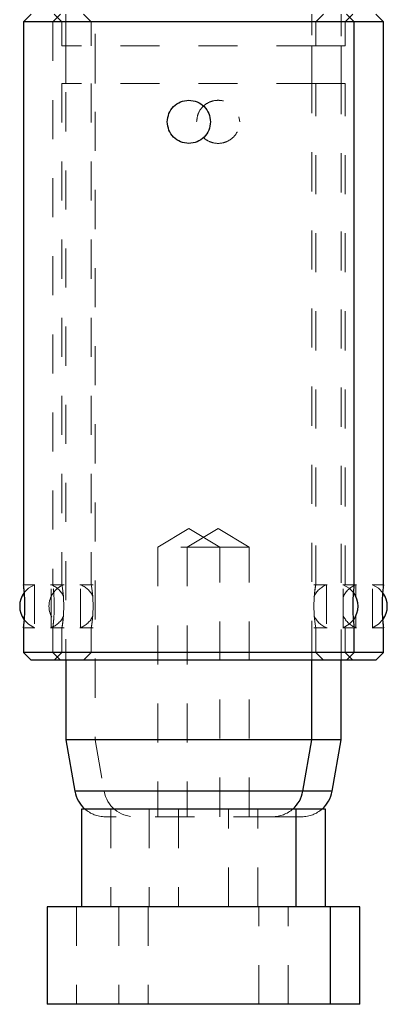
# Model space of a CAD drawing. Header units: inches. Extents: x 1880 to 2363, y -453 to -54.
# Tile 1005 of 1056: x 2207.162 to 2208.103, y -280.08 to -277.559. Entities that reach past the tile are written whole.
import ezdxf

# ---------------------------------------------------------------- set-up
doc = ezdxf.new("R2010")
doc.units = ezdxf.units.IN
doc.header["$LTSCALE"] = 0.5
doc.header["$MEASUREMENT"] = 0
doc.linetypes.add('HIDDEN', pattern=[0.225, 0.15, -0.075])
doc.layers.add('SVE-M-S', color=8, linetype='Continuous')

msp = doc.modelspace()

# ---------------------------------------------------------------- linework, layer by layer
at = {"layer": 'SVE-M-S', "linetype": 'HIDDEN', "lineweight": 18}
for p, q in [((2207.35526, -277.39511), (2207.35526, -279.40298)), ((2207.26668, -277.54511), (2207.24699, -277.56479)), ((2207.25073, -277.54511), (2207.27042, -277.56479)), ((2207.28026, -277.54511), (2207.28026, -279.19865)), ((2207.32573, -277.54511), (2207.34542, -277.56479)), ((2207.91018, -279.19865), (2207.91018, -277.54511)), ((2207.92002, -277.56479), (2207.93971, -277.54511)), ((2207.98518, -279.00128), (2207.98518, -277.54511)), ((2207.99502, -277.56479), (2208.01471, -277.54511)), ((2207.24699, -277.56479), (2207.24699, -279.00575)), ((2207.27042, -277.56479), (2207.27042, -277.62582)), ((2207.34542, -277.56479), (2207.34542, -277.62582)), ((2207.92002, -277.62582), (2207.92002, -277.56479)), ((2207.99502, -277.62582), (2207.99502, -277.56479)), ((2207.92002, -277.62582), (2207.27042, -277.62582)), ((2207.28026, -277.62582), (2207.28026, -277.72228)), ((2207.35526, -277.62582), (2207.35526, -277.72228)), ((2207.91018, -277.72228), (2207.91018, -277.62582)), ((2207.99502, -277.62582), (2207.92002, -277.62582)), ((2207.98518, -277.72228), (2207.98518, -277.62582)), ((2207.92002, -277.72228), (2207.27042, -277.72228)), ((2207.27042, -277.72228), (2207.27042, -279.00575)), ((2207.34542, -277.72228), (2207.34542, -279.00575)), ((2207.99502, -277.72228), (2207.92002, -277.72228)), ((2207.92002, -279.00574), (2207.92002, -277.72228)), ((2207.99502, -279.00574), (2207.99502, -277.72228)), ((2207.72281, -277.80799), (2207.72534, -277.8207)), ((2207.59522, -278.86207), (2207.51572, -278.90983)), ((2207.67022, -278.86207), (2207.59072, -278.90983)), ((2207.67472, -278.90983), (2207.59522, -278.86207)), ((2207.74972, -278.90983), (2207.67022, -278.86207)), ((2207.67472, -278.90983), (2207.51572, -278.90983)), ((2207.51572, -278.90983), (2207.51572, -279.59983)), ((2207.59072, -278.90983), (2207.59072, -279.59983)), ((2207.74972, -278.90983), (2207.67472, -278.90983)), ((2207.67472, -279.59983), (2207.67472, -278.90983)), ((2207.74972, -279.59983), (2207.74972, -278.90983)), ((2207.20126, -279.00574), (2207.17175, -279.00574)), ((2207.18459, -279.01452), (2207.1735, -279.02605)), ((2207.19997, -279.00575), (2207.18459, -279.01452)), ((2207.2, -279.00574), (2207.2, -279.11598)), ((2207.27538, -279.00574), (2207.24115, -279.00574)), ((2207.24241, -279.11598), (2207.24241, -279.00574)), ((2207.27111, -279.00996), (2207.27042, -279.00574)), ((2207.27042, -279.00574), (2207.2711, -279.00993)), ((2207.2711, -279.00993), (2207.27276, -279.02186)), ((2207.27277, -279.0219), (2207.27111, -279.00996)), ((2207.27276, -279.02186), (2207.27443, -279.0397)), ((2207.27399, -279.03496), (2207.27277, -279.0219)), ((2207.27626, -279.00574), (2207.27538, -279.00574)), ((2207.35038, -279.00574), (2207.31615, -279.00574)), ((2207.31741, -279.11598), (2207.31741, -279.00574)), ((2207.34611, -279.00996), (2207.34542, -279.00574)), ((2207.34542, -279.00574), (2207.3461, -279.00993)), ((2207.3461, -279.00993), (2207.34776, -279.02186)), ((2207.34777, -279.0219), (2207.34611, -279.00996)), ((2207.34776, -279.02186), (2207.34943, -279.0397)), ((2207.34899, -279.03496), (2207.34777, -279.0219)), ((2207.94929, -279.00574), (2207.91506, -279.00574)), ((2207.91601, -279.03979), (2207.91767, -279.02192)), ((2207.91767, -279.02192), (2207.91933, -279.00997)), ((2207.91933, -279.00997), (2207.92002, -279.00574)), ((2207.92002, -279.00574), (2207.92002, -279.00574)), ((2208.01869, -279.00574), (2207.98918, -279.00574)), ((2208.00581, -279.01449), (2207.99043, -279.00574)), ((2207.99044, -279.11598), (2207.99044, -279.00574)), ((2208.01723, -279.02644), (2208.00581, -279.01449)), ((2208.02429, -279.00574), (2208.01869, -279.00574)), ((2208.02304, -279.0081), (2208.02304, -279.00574)), ((2208.09369, -279.00574), (2208.06418, -279.00574)), ((2208.08081, -279.01449), (2208.06543, -279.00574)), ((2208.06544, -279.11598), (2208.06544, -279.00574)), ((2208.09223, -279.02644), (2208.08081, -279.01449)), ((2207.27443, -279.0397), (2207.27513, -279.06081)), ((2207.34943, -279.0397), (2207.35013, -279.06081)), ((2207.91531, -279.06091), (2207.91601, -279.03979)), ((2207.27513, -279.06081), (2207.27444, -279.08193)), ((2207.35013, -279.06081), (2207.34944, -279.08193)), ((2207.91601, -279.08201), (2207.91531, -279.06091)), ((2207.17334, -279.09545), (2207.18464, -279.10723)), ((2207.27277, -279.0998), (2207.27111, -279.11175)), ((2207.27444, -279.08193), (2207.27277, -279.0998)), ((2207.34777, -279.0998), (2207.34611, -279.11175)), ((2207.34944, -279.08193), (2207.34777, -279.0998)), ((2207.91768, -279.09986), (2207.91601, -279.08201)), ((2207.91638, -279.08594), (2207.91768, -279.09982)), ((2207.91768, -279.09982), (2207.91933, -279.11176)), ((2207.91934, -279.11178), (2207.91768, -279.09986)), ((2208.00584, -279.1072), (2208.0172, -279.09531)), ((2208.08084, -279.1072), (2208.0922, -279.09531)), ((2207.17175, -279.11598), (2207.20126, -279.11598)), ((2207.18464, -279.10723), (2207.20002, -279.11598)), ((2207.24115, -279.11598), (2207.27538, -279.11598)), ((2207.24699, -279.11598), (2207.24699, -279.17897)), ((2207.27111, -279.11175), (2207.27042, -279.11598)), ((2207.27042, -279.11598), (2207.27042, -279.17897)), ((2207.27042, -279.11598), (2207.27042, -279.11598)), ((2207.27538, -279.11598), (2207.27626, -279.11598)), ((2207.31615, -279.11598), (2207.35038, -279.11598)), ((2207.34611, -279.11175), (2207.34542, -279.11598)), ((2207.34542, -279.11598), (2207.34542, -279.17897)), ((2207.34542, -279.11598), (2207.34542, -279.11598)), ((2207.91506, -279.11598), (2207.94929, -279.11598)), ((2207.91933, -279.11176), (2207.92002, -279.11598)), ((2207.92002, -279.11598), (2207.91934, -279.11178)), ((2207.92002, -279.17897), (2207.92002, -279.11597)), ((2207.98518, -279.19865), (2207.98518, -279.12043)), ((2207.98918, -279.11598), (2208.01869, -279.11598)), ((2207.99046, -279.11597), (2208.00584, -279.1072)), ((2207.99502, -279.17897), (2207.99502, -279.11597)), ((2208.01869, -279.11598), (2208.02429, -279.11598)), ((2208.06418, -279.11598), (2208.09369, -279.11598)), ((2208.06546, -279.11597), (2208.08084, -279.1072)), ((2207.24699, -279.17897), (2207.26668, -279.19865)), ((2207.27042, -279.17897), (2207.25073, -279.19865)), ((2207.34542, -279.17897), (2207.32573, -279.19865)), ((2207.93971, -279.19865), (2207.92002, -279.17897)), ((2208.01471, -279.19865), (2207.99502, -279.17897)), ((2207.35526, -279.40298), (2207.3785, -279.53477)), ((2207.3035, -279.53477), (2207.88694, -279.53477)), ((2207.96194, -279.53477), (2207.3785, -279.53477)), ((2207.39522, -279.58015), (2207.39522, -279.83015)), ((2207.49372, -279.58015), (2207.49372, -279.83015)), ((2207.56872, -279.58015), (2207.56872, -279.83015)), ((2207.69672, -279.83015), (2207.69672, -279.58015)), ((2207.77172, -279.83015), (2207.77172, -279.58015)), ((2207.8094, -279.59983), (2207.38104, -279.59983)), ((2207.8844, -279.59983), (2207.8094, -279.59983)), ((2207.30772, -279.83015), (2207.30772, -280.08015)), ((2207.41572, -279.83015), (2207.41572, -280.08015)), ((2207.49072, -279.83015), (2207.49072, -280.08015)), ((2207.77472, -280.08015), (2207.77472, -279.83015)), ((2207.84972, -280.08015), (2207.84972, -279.83015))]:
    msp.add_line(p, q, dxfattribs=at)
at = {"layer": 'SVE-M-S', "linetype": 'Continuous', "lineweight": 25}
for p, q in [((2207.19168, -277.54511), (2207.17199, -277.56479)), ((2208.01845, -277.56479), (2207.99876, -277.54511)), ((2208.09345, -277.56479), (2208.07376, -277.54511)), ((2207.17199, -277.56479), (2207.17199, -279.00575)), ((2208.01845, -277.56479), (2207.17199, -277.56479)), ((2208.01845, -279.00574), (2208.01845, -277.56479)), ((2208.09345, -277.56479), (2208.01845, -277.56479)), ((2208.09345, -279.00574), (2208.09345, -277.56479)), ((2207.17199, -279.11598), (2207.17199, -279.17897)), ((2208.01845, -279.17897), (2208.01845, -279.11597)), ((2208.09345, -279.17897), (2208.09345, -279.11597)), ((2207.17199, -279.17897), (2207.19168, -279.19865)), ((2208.01845, -279.17897), (2207.17199, -279.17897)), ((2207.99876, -279.19865), (2207.19168, -279.19865)), ((2207.28026, -279.19865), (2207.28026, -279.40298)), ((2207.91018, -279.40298), (2207.91018, -279.19865)), ((2207.98518, -279.40298), (2207.98518, -279.19865)), ((2207.99876, -279.19865), (2208.01845, -279.17897)), ((2208.07376, -279.19865), (2207.99876, -279.19865)), ((2208.09345, -279.17897), (2208.01845, -279.17897)), ((2208.07376, -279.19865), (2208.09345, -279.17897)), ((2207.28026, -279.40298), (2207.3035, -279.53477)), ((2207.91018, -279.40298), (2207.28026, -279.40298)), ((2207.88694, -279.53477), (2207.91018, -279.40298)), ((2207.98518, -279.40298), (2207.91018, -279.40298)), ((2207.96194, -279.53477), (2207.98518, -279.40298)), ((2207.88694, -279.53477), (2207.3035, -279.53477)), ((2207.96194, -279.53477), (2207.88694, -279.53477)), ((2207.32022, -279.58015), (2207.32022, -279.83015)), ((2207.87022, -279.58015), (2207.32022, -279.58015)), ((2207.87022, -279.83015), (2207.87022, -279.58015)), ((2207.94522, -279.58015), (2207.87022, -279.58015)), ((2207.94522, -279.83015), (2207.94522, -279.58015)), ((2207.23272, -279.83015), (2207.23272, -280.08015)), ((2207.95772, -279.83015), (2207.23272, -279.83015)), ((2207.95772, -280.08015), (2207.95772, -279.83015)), ((2208.03272, -279.83015), (2207.95772, -279.83015)), ((2208.03272, -280.08015), (2208.03272, -279.83015)), ((2207.95772, -280.08015), (2207.23272, -280.08015)), ((2208.03272, -280.08015), (2207.95772, -280.08015))]:
    msp.add_line(p, q, dxfattribs=at)
at = {"layer": 'SVE-M-S', "linetype": 'HIDDEN', "lineweight": 18}
for centre, radius, start, end in [((2206.75065, -279.06086), 0.42494, 352.54683, 7.45153), ((2207.2962, -279.06086), 0.05906, 111.07679, 248.97702), ((2207.2212, -279.06086), 0.05906, 26.16254, 68.97337), ((2207.2962, -279.06086), 0.05906, 26.16254, 68.97337), ((2207.96924, -279.06086), 0.05906, 111.07679, 155.7605), ((2208.04424, -279.06086), 0.05906, 111.07679, 155.7605), ((2208.43979, -279.06086), 0.42494, 172.54683, 187.45153), ((2207.2212, -279.06086), 0.05906, 291.06173, 334.8938), ((2207.2962, -279.06086), 0.05906, 291.06173, 334.8938), ((2207.96924, -279.06086), 0.05906, 205.33229, 248.97702), ((2208.04424, -279.06086), 0.05906, 205.33229, 248.97702), ((2207.45604, -279.52109), 0.07874, 190, 270), ((2207.38104, -279.52109), 0.07874, 228.59038, 270), ((2207.8094, -279.52109), 0.07874, 270, 311.40962), ((2207.8844, -279.52109), 0.07874, 270, 311.40962)]:
    msp.add_arc(centre, radius, start, end, dxfattribs=at)
at = {"layer": 'SVE-M-S', "linetype": 'Continuous', "lineweight": 25}
for centre, radius, start, end in [((2207.2212, -279.06086), 0.05906, 143.88372, 215.85694), ((2207.96924, -279.06086), 0.05906, 324.305, 35.6445), ((2208.04424, -279.06086), 0.05906, 324.305, 35.6445), ((2207.38104, -279.52109), 0.07874, 190, 228.59038), ((2207.8094, -279.52109), 0.07874, 311.40962, 350), ((2207.8844, -279.52109), 0.07874, 311.40962, 350)]:
    msp.add_arc(centre, radius, start, end, dxfattribs=at)
for points, knots in [([(2207.5401, -277.8207), (2207.54093, -277.82792), (2207.5426, -277.84236), (2207.55533, -277.86068), (2207.57352, -277.87293), (2207.59521, -277.87726), (2207.61686, -277.87295), (2207.63519, -277.8607), (2207.64745, -277.84239), (2207.65178, -277.82073), (2207.64747, -277.79907), (2207.63524, -277.78074), (2207.61692, -277.76848), (2207.59528, -277.76414), (2207.57358, -277.76844), (2207.55538, -277.78067), (2207.54261, -277.799), (2207.54094, -277.81346), (2207.5401, -277.8207)], [0, 0, 0, 0, 0.06248594, 0.12498196, 0.18747058, 0.24994888, 0.31243725, 0.37493576, 0.43742514, 0.49990383, 0.56239149, 0.6248896, 0.68737805, 0.74985735, 0.81234601, 0.8748441, 0.9373156, 1, 1, 1, 1]), ([(2207.17199, -279.11598), (2207.1721, -279.11515), (2207.17233, -279.11348), (2207.1738, -279.10074), (2207.1752, -279.08256), (2207.17579, -279.06086), (2207.17521, -279.03926), (2207.17377, -279.02072), (2207.17246, -279.00928), (2207.17182, -279.00434), (2207.17199, -279.00574), (2207.17199, -279.00575)], [0, 0, 0, 0, 0.1249711, 0.249962, 0.3749385, 0.4998938, 0.6248697, 0.7498661, 0.8748436, 0.9998004, 1, 1, 1, 1]), ([(2208.01845, -279.00574), (2208.01834, -279.00657), (2208.01811, -279.00823), (2208.01664, -279.02097), (2208.01524, -279.03915), (2208.01465, -279.06086), (2208.01523, -279.08245), (2208.01667, -279.101), (2208.01798, -279.11244), (2208.01862, -279.11737), (2208.01845, -279.11597), (2208.01845, -279.11597)], [0, 0, 0, 0, 0.1249711, 0.249962, 0.3749385, 0.4998938, 0.6248697, 0.7498661, 0.8748436, 0.9998004, 1, 1, 1, 1]), ([(2208.09345, -279.00574), (2208.09334, -279.00657), (2208.09311, -279.00823), (2208.09164, -279.02097), (2208.09024, -279.03915), (2208.08965, -279.06086), (2208.09023, -279.08245), (2208.09167, -279.101), (2208.09298, -279.11244), (2208.09362, -279.11737), (2208.09345, -279.11597), (2208.09345, -279.11597)], [0, 0, 0, 0, 0.1249711, 0.249962, 0.3749385, 0.4998938, 0.6248697, 0.7498661, 0.8748436, 0.9998004, 1, 1, 1, 1])]:
    msp.add_open_spline(points, degree=3, knots=knots, dxfattribs=at)
at = {"layer": 'SVE-M-S', "linetype": 'HIDDEN', "lineweight": 18}
for points, knots in [([(2207.6151, -277.8207), (2207.61593, -277.82792), (2207.6176, -277.84236), (2207.63033, -277.86068), (2207.64852, -277.87293), (2207.67021, -277.87726), (2207.69186, -277.87295), (2207.71019, -277.8607), (2207.72245, -277.84239), (2207.72678, -277.82073), (2207.72247, -277.79907), (2207.71024, -277.78074), (2207.69192, -277.76848), (2207.67028, -277.76414), (2207.64858, -277.76844), (2207.63038, -277.78067), (2207.61761, -277.799), (2207.61594, -277.81346), (2207.6151, -277.8207)], [0, 0, 0, 0, 0.0624859, 0.124982, 0.1874706, 0.2499489, 0.3124372, 0.3749358, 0.4374251, 0.4999038, 0.5623915, 0.6248896, 0.687378, 0.7498574, 0.812346, 0.8748441, 0.9373156, 1, 1, 1, 1]), ([(2207.24699, -279.11598), (2207.2471, -279.11515), (2207.24733, -279.11348), (2207.2488, -279.10075), (2207.2502, -279.08256), (2207.25079, -279.06087), (2207.2502, -279.03922), (2207.24879, -279.02089), (2207.24738, -279.00863), (2207.2468, -279.0043), (2207.24738, -279.00861), (2207.24879, -279.02084), (2207.2502, -279.03915), (2207.25079, -279.0608), (2207.2502, -279.0825), (2207.24881, -279.1007), (2207.24733, -279.11347), (2207.24711, -279.11514), (2207.24699, -279.11598)], [0, 0, 0, 0, 0.062486, 0.1249819, 0.1874706, 0.2499488, 0.3124372, 0.3749358, 0.4374251, 0.4999039, 0.5623916, 0.6248896, 0.6873781, 0.7498573, 0.8123459, 0.8748441, 0.9373155, 1, 1, 1, 1]), ([(2207.92002, -279.00574), (2207.91988, -279.00659), (2207.9196, -279.0083), (2207.91771, -279.02011), (2207.91672, -279.03172), (2207.91626, -279.03706)], [0, 0, 0, 0, 0.3507692, 0.7016325, 1, 1, 1, 1]), ([(2207.94804, -279.00574), (2207.94804, -279.00657), (2207.94804, -279.00823), (2207.94804, -279.02097), (2207.94804, -279.03919), (2207.94804, -279.06086), (2207.94804, -279.08253), (2207.94804, -279.10074), (2207.94804, -279.11347), (2207.94804, -279.11512), (2207.94804, -279.11595)], [0, 0, 0, 0, 0.1251079, 0.2502158, 0.3753237, 0.5004317, 0.6255396, 0.7506475, 0.8757554, 1, 1, 1, 1]), ([(2208.02304, -279.00574), (2208.02304, -279.00659), (2208.02304, -279.00829), (2208.02304, -279.02005), (2208.02304, -279.0316), (2208.02304, -279.03687)], [0, 0, 0, 0, 0.3523191, 0.7046382, 1, 1, 1, 1]), ([(2207.27042, -279.11598), (2207.27056, -279.11512), (2207.27084, -279.11341), (2207.2727, -279.10186), (2207.27367, -279.09058), (2207.2741, -279.08558)], [0, 0, 0, 0, 0.357256, 0.7146077, 1, 1, 1, 1]), ([(2207.34542, -279.11598), (2207.34556, -279.11512), (2207.34584, -279.11341), (2207.3477, -279.10186), (2207.34867, -279.09058), (2207.3491, -279.08558)], [0, 0, 0, 0, 0.357256, 0.7146077, 1, 1, 1, 1]), ([(2208.02304, -279.08416), (2208.02304, -279.08967), (2208.02304, -279.10149), (2208.02304, -279.11343), (2208.02304, -279.11513), (2208.02304, -279.11598)], [0, 0, 0, 0, 0.3047443, 0.6523722, 1, 1, 1, 1]), ([(2208.09345, -279.11597), (2208.09334, -279.11508), (2208.09313, -279.11329), (2208.09194, -279.10435), (2208.09141, -279.09647), (2208.09129, -279.09471)], [0, 0, 0, 0, 0.4365362, 0.8738429, 1, 1, 1, 1])]:
    msp.add_open_spline(points, degree=3, knots=knots, dxfattribs=at)

doc.saveas('drawing.dxf')
